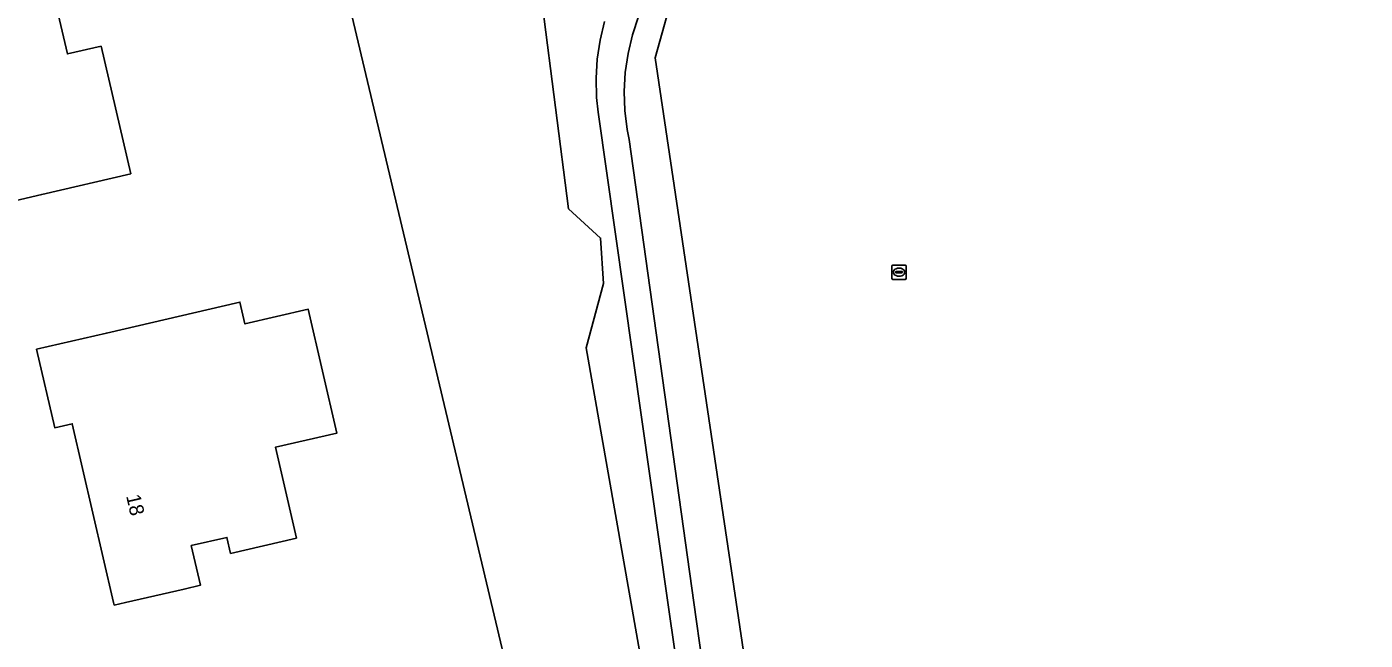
# Model space of a CAD drawing. Extents: x 162026 to 163502, y 387295 to 388169.
# Drawn here: x 163138.3 to 163231.8, y 387997.4 to 388040.2 of the extents above; entities that cross this region are included whole.
import ezdxf

# ---------------------------------------------------------------- set-up
doc = ezdxf.new("R2010")
doc.units = 0
for name, color, linetype in [('IMGEO_Erf', 7, 'Continuous'), ('IMGEO_Fietspad_gesloten', 7, 'Continuous'), ('IMGEO_Grasland_overig', 7, 'Continuous'), ('IMGEO_Groenvoorziening', 7, 'Continuous'), ('IMGEO_Loofbos', 7, 'Continuous'), ('IMGEO_Pand', 7, 'Continuous'), ('IMGEO_Pand_nummerreeks', 7, 'Continuous'), ('IMGEO_Rioolput', 7, 'Continuous')]:
    doc.layers.add(name, color=color, linetype=linetype)

msp = doc.modelspace()

# ---------------------------------------------------------------- linework, layer by layer
at = {"layer": 'IMGEO_Erf'}
for points in [[(163123.378, 388047.715), (163126.19, 388035.911), (163134.662, 388000), (163140.779, 387974.052), (163143.963, 387960.549), (163178.301, 387968.12), (163170.736, 388000), (163157.514, 388055.709)], [(163139.212, 388046.642), (163141.154, 388038.291), (163143.504, 388038.837), (163145.574, 388029.931), (163139.358, 388028.486), (163134.487, 388027.353), (163130.61, 388044.027)]]:
    msp.add_lwpolyline(points, dxfattribs=at)
msp.add_lwpolyline([(163153.196, 388020.968), (163153.547, 388019.451), (163157.975, 388020.475), (163159.974, 388011.833), (163155.683, 388010.841), (163157.151, 388004.493), (163152.546, 388003.428), (163152.287, 388004.55), (163149.807, 388003.977), (163150.447, 388001.209), (163149.296, 388000.943), (163145.219, 388000), (163144.424, 387999.816), (163144.381, 388000), (163141.494, 388012.484), (163140.269, 388012.201), (163139, 388017.685), (163143.872, 388018.812)], close=True, dxfattribs=at)
at = {"layer": 'IMGEO_Fietspad_gesloten'}
for points in [[(163180.382, 388032.324), (163180.249, 388033.009), (163180.085, 388034.336), (163180.039, 388035.672), (163180.114, 388037.007), (163180.307, 388038.33), (163180.617, 388039.631), (163181.043, 388040.898)], [(163178.667, 388040.559), (163178.35, 388039.258), (163178.15, 388037.934), (163178.069, 388036.598), (163178.107, 388035.259), (163178.218, 388034.239), (163183.091, 388000), (163184.127, 387992.724), (163184.812, 387990.206), (163185.556, 387988.259), (163187.334, 387988.892), (163186.736, 387990.535), (163185.989, 387993.173), (163185.48, 387995.867), (163184.902, 388000), (163180.382, 388032.324)]]:
    msp.add_lwpolyline(points, dxfattribs=at)
at = {"layer": 'IMGEO_Grasland_overig'}
for points in [[(163181.043, 388040.898), (163180.617, 388039.631), (163180.307, 388038.33), (163180.114, 388037.007), (163180.039, 388035.672), (163180.085, 388034.336), (163180.249, 388033.009), (163180.382, 388032.324), (163184.902, 388000), (163185.48, 387995.867), (163185.989, 387993.173), (163186.736, 387990.535), (163187.334, 387988.892), (163191.194, 387979.284), (163192.317, 387975.838), (163195.552, 387975.49), (163188.847, 387993.305), (163182.204, 388038.02), (163183.615, 388043.108)], [(163174.327, 388041.626), (163176.153, 388027.479), (163178.387, 388025.444), (163178.601, 388022.266), (163177.375, 388017.786), (163182.49, 387988.687)], [(163185.556, 387988.259), (163184.812, 387990.206), (163184.127, 387992.724), (163183.091, 388000), (163178.218, 388034.239), (163178.107, 388035.259), (163178.069, 388036.598), (163178.15, 388037.934), (163178.35, 388039.258), (163178.667, 388040.559)]]:
    msp.add_lwpolyline(points, dxfattribs=at)
at = {"layer": 'IMGEO_Groenvoorziening'}
for points in [[(163176.153, 388027.479), (163174.327, 388041.626), (163182.73, 388051.324), (163184.022, 388053.086), (163185.112, 388054.926), (163185.677, 388057.408), (163185.667, 388060.66), (163183.015, 388075.731), (163180.222, 388087.705), (163177.584, 388095.893), (163175.488, 388100.179), (163168.855, 388098.541), (163170.568, 388090.602)], [(163173.063, 388087.729), (163173.083, 388087.641), (163175.896, 388088.271), (163178.018, 388078.389), (163180.569, 388068.141), (163182.144, 388059.968), (163181.137, 388058.876), (163177.708, 388056.557), (163166.049, 388051.053), (163164.341, 388057.337), (163157.514, 388055.709), (163170.736, 388000), (163178.301, 387968.12), (163143.963, 387960.549), (163144.23, 387959.797), (163144.707, 387958.45)], [(163149.771, 387955.79), (163179.592, 387963.004), (163183.8, 387963.955), (163188.637, 387970.904), (163182.49, 387988.687), (163177.375, 388017.786), (163178.601, 388022.266), (163178.387, 388025.444), (163176.153, 388027.479)]]:
    msp.add_lwpolyline(points, dxfattribs=at)
at = {"layer": 'IMGEO_Loofbos'}
msp.add_lwpolyline([(163183.615, 388043.108), (163182.204, 388038.02), (163188.847, 387993.305), (163195.552, 387975.49), (163201.19, 387973.462), (163208.518, 387972.607), (163205.111, 387970.024), (163204.56, 387968.623), (163203.962, 387967.654), (163204.105, 387967.223), (163204.488, 387967.151), (163206.544, 387967.908), (163211.894, 387969.155), (163216.072, 387970.768), (163219.545, 387973), (163222.071, 387973.958), (163224.507, 387975.782), (163229.286, 387982.122), (163231.074, 387986.875), (163232.892, 387996.072)], dxfattribs=at)
at = {"layer": 'IMGEO_Pand'}
for points in [[(163139.212, 388046.642), (163149.378, 388049.006), (163148.307, 388053.61), (163144.925, 388052.824), (163136.546, 388050.876), (163132.109, 388049.844), (163131.675, 388049.743), (163132.881, 388044.555), (163130.61, 388044.027), (163134.487, 388027.353), (163139.358, 388028.486), (163145.574, 388029.931), (163143.504, 388038.837), (163141.154, 388038.291)], [(163150.447, 388001.209), (163149.807, 388003.977), (163152.287, 388004.55), (163152.546, 388003.428), (163157.151, 388004.493), (163155.683, 388010.841), (163159.974, 388011.833), (163157.975, 388020.475), (163153.547, 388019.451), (163153.196, 388020.968), (163143.872, 388018.812), (163139, 388017.685), (163140.269, 388012.201), (163141.494, 388012.484), (163144.381, 388000), (163144.424, 387999.816), (163145.219, 388000), (163149.296, 388000.943)]]:
    msp.add_lwpolyline(points, close=True, dxfattribs=at)
at = {"layer": 'IMGEO_Rioolput'}
for p, q in [((163198.729, 388022.634), (163198.729, 388023.486)), ((163198.804, 388023.56), (163199.656, 388023.56)), ((163198.988, 388023.054), (163198.988, 388023.066)), ((163199.426, 388023.017), (163199.028, 388023.017)), ((163199.031, 388023.103), (163199.429, 388023.103)), ((163199.217, 388023.34), (163199.242, 388023.34)), ((163199.472, 388023.066), (163199.472, 388023.054)), ((163199.73, 388023.486), (163199.73, 388022.634)), ((163199.656, 388022.56), (163198.804, 388022.56)), ((163199.24, 388022.78), (163199.215, 388022.78))]:
    msp.add_line(p, q, dxfattribs=at)
for points in [[(163198.729, 388022.634), (163198.729, 388023.486)], [(163198.804, 388023.56), (163199.656, 388023.56)], [(163199.73, 388023.486), (163199.73, 388022.634)], [(163199.656, 388022.56), (163198.804, 388022.56)]]:
    msp.add_lwpolyline(points, dxfattribs=at)
for centre, radius, start, end in [((163198.806, 388023.484), 0.0765, 91.55205, 178.44795), ((163198.806, 388023.484), 0.0765, 91.55205, 178.44795), ((163199.028, 388023.063), 0.0403, 85.87752, 175.75265), ((163199.025, 388023.053), 0.0366, 178.93798, 274.71019), ((163199.429, 388023.06), 0.043, 264.86636, 352.45326), ((163199.433, 388023.065), 0.0386, 1.73085, 96.63898), ((163199.654, 388023.484), 0.0765, 1.55205, 88.44795), ((163199.654, 388023.484), 0.0765, 1.55205, 88.44795), ((163198.806, 388022.636), 0.0765, 181.55205, 268.44795), ((163198.806, 388022.636), 0.0765, 181.55205, 268.44795), ((163199.654, 388022.636), 0.0765, 271.55205, 358.44795), ((163199.654, 388022.636), 0.0765, 271.55205, 358.44795)]:
    msp.add_arc(centre, radius, start, end, dxfattribs=at)
for centre, major_axis, ratio, start_param, end_param in [((163199.216, 388023.06), (-0.387, 0.002), 0.722429, 4.712389, 7.853982), ((163199.241, 388023.06), (-0.39, 0.002), 0.717154, 1.570796, 4.712389)]:
    msp.add_ellipse(centre, major_axis=major_axis, ratio=ratio, start_param=start_param, end_param=end_param, dxfattribs=at)

# ---------------------------------------------------------------- texts
at = {"layer": 'IMGEO_Pand_nummerreeks'}
msp.add_text('18', height=1, rotation=283.02109, dxfattribs=at).set_placement((163145.249, 388007.431))

doc.saveas('drawing.dxf')
